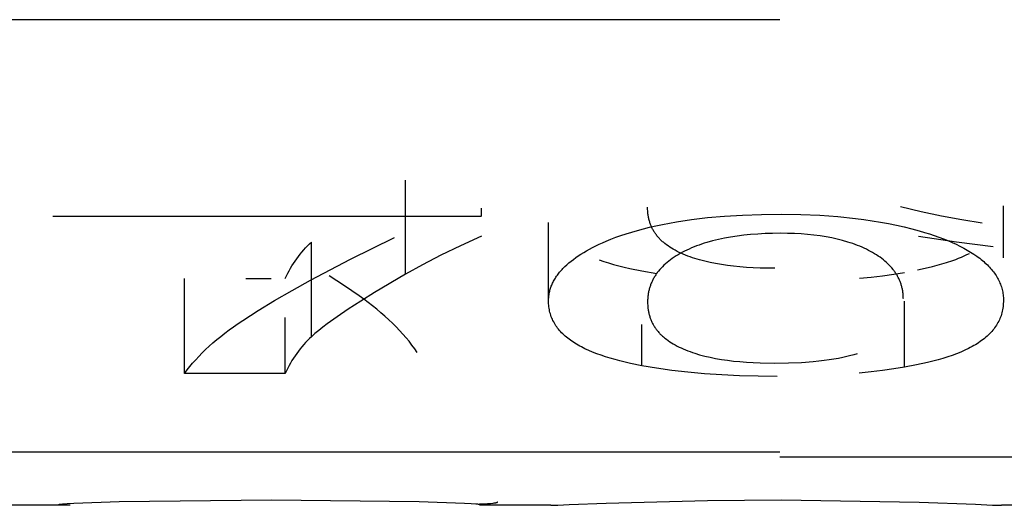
# Model space of a CAD drawing. Header units: millimetres. Extents: x -2637 to -1637, y 678 to 1678.
# Tile 304 of 348: x -1946.8 to -1944.75, y 1401.16 to 1402.17. Entities that reach past the tile are written whole.
import ezdxf

# ---------------------------------------------------------------- set-up
doc = ezdxf.new("R2010")
doc.units = ezdxf.units.MM
doc.layers.add('Make2D$B.SHOW mini', color=7, linetype='Continuous', true_color=0x000000)

msp = doc.modelspace()

# ---------------------------------------------------------------- linework, layer by layer
at = {"layer": 'Make2D$B.SHOW mini', "color": 18, "lineweight": -3, "true_color": 0x000000}
for points in [[(-1947.2173, 1402.1711), (-1945.2173, 1402.1711)], [(-1945.9989, 1401.6391), (-1945.9989, 1401.8359)], [(-1945.8397, 1401.761), (-1945.8397, 1401.7775)], [(-1945.5797, 1401.7082), (-1945.5697, 1401.7123), (-1945.5594, 1401.7163), (-1945.5487, 1401.7201), (-1945.5377, 1401.7239), (-1945.5262, 1401.7274), (-1945.5144, 1401.7309), (-1945.502, 1401.7342), (-1945.4892, 1401.7374), (-1945.4758, 1401.7405), (-1945.462, 1401.7434), (-1945.4327, 1401.7488), (-1945.4014, 1401.7535), (-1945.368, 1401.7574), (-1945.3325, 1401.7606), (-1945.295, 1401.7628), (-1945.2553, 1401.7642), (-1945.2136, 1401.7647)], [(-1945.423, 1401.6829), (-1945.4273, 1401.6849), (-1945.4315, 1401.687), (-1945.4356, 1401.6892), (-1945.4396, 1401.6914), (-1945.4434, 1401.6937), (-1945.447, 1401.696), (-1945.4505, 1401.6984), (-1945.4539, 1401.7009), (-1945.4571, 1401.7034), (-1945.4602, 1401.7059), (-1945.4617, 1401.7072), (-1945.4632, 1401.7086), (-1945.4646, 1401.7099), (-1945.466, 1401.7113), (-1945.4673, 1401.7126), (-1945.4686, 1401.714), (-1945.4699, 1401.7154), (-1945.4712, 1401.7168), (-1945.4724, 1401.7183), (-1945.4735, 1401.7197), (-1945.4747, 1401.7212), (-1945.4758, 1401.7227), (-1945.4769, 1401.7242), (-1945.4779, 1401.7257), (-1945.4789, 1401.7272), (-1945.4799, 1401.7287), (-1945.4808, 1401.7303), (-1945.4817, 1401.7319), (-1945.4826, 1401.7335), (-1945.4834, 1401.7351), (-1945.4842, 1401.7367), (-1945.485, 1401.7384), (-1945.4857, 1401.74), (-1945.4864, 1401.7417), (-1945.487, 1401.7434), (-1945.4877, 1401.7451), (-1945.4882, 1401.7469), (-1945.4888, 1401.7486), (-1945.4893, 1401.7504), (-1945.4898, 1401.7522), (-1945.4903, 1401.754), (-1945.4907, 1401.7558), (-1945.4911, 1401.7576), (-1945.4914, 1401.7595), (-1945.4917, 1401.7613), (-1945.492, 1401.7632), (-1945.4923, 1401.7651), (-1945.4925, 1401.7671), (-1945.4927, 1401.769), (-1945.4928, 1401.771), (-1945.493, 1401.775), (-1945.4931, 1401.779)], [(-1945.2136, 1401.7647), (-1945.1729, 1401.7641), (-1945.1336, 1401.7625), (-1945.0956, 1401.7597), (-1945.059, 1401.7558), (-1945.0412, 1401.7535), (-1945.0238, 1401.7509), (-1945.0066, 1401.748), (-1944.9898, 1401.7449), (-1944.9733, 1401.7415), (-1944.9572, 1401.7379), (-1944.9413, 1401.7339), (-1944.9258, 1401.7298)], [(-1944.7946, 1401.7462), (-1944.8367, 1401.7529), (-1944.8792, 1401.7607), (-1944.922, 1401.7696), (-1944.9651, 1401.7797)], [(-1944.75, 1401.6737), (-1944.75, 1401.7821)], [(-1946.7356, 1401.7602), (-1945.8397, 1401.7602)], [(-1945.7, 1401.584), (-1945.7, 1401.7475)], [(-1945.2158, 1401.7247), (-1945.232, 1401.7245), (-1945.2478, 1401.724), (-1945.2631, 1401.7232), (-1945.2779, 1401.7221), (-1945.2923, 1401.7207), (-1945.3063, 1401.7189), (-1945.3197, 1401.7169), (-1945.3328, 1401.7145), (-1945.3453, 1401.7119), (-1945.3574, 1401.7089), (-1945.3691, 1401.7057), (-1945.3748, 1401.7039), (-1945.3803, 1401.7021), (-1945.3857, 1401.7002), (-1945.391, 1401.6982), (-1945.3962, 1401.6962), (-1945.4013, 1401.6941), (-1945.4063, 1401.6919), (-1945.4111, 1401.6897), (-1945.4159, 1401.6874), (-1945.4205, 1401.685)], [(-1945.0273, 1401.6868), (-1945.0316, 1401.6891), (-1945.036, 1401.6913), (-1945.0405, 1401.6934), (-1945.0452, 1401.6955), (-1945.0499, 1401.6975), (-1945.0547, 1401.6994), (-1945.0596, 1401.7013), (-1945.0647, 1401.7031), (-1945.0698, 1401.7048), (-1945.075, 1401.7065), (-1945.0858, 1401.7096), (-1945.097, 1401.7124), (-1945.1085, 1401.715), (-1945.1205, 1401.7172), (-1945.1329, 1401.7192), (-1945.1457, 1401.7209), (-1945.1589, 1401.7222), (-1945.1725, 1401.7233), (-1945.1865, 1401.7241), (-1945.2009, 1401.7245), (-1945.2158, 1401.7247)], [(-1944.9258, 1401.7298), (-1944.915, 1401.7266), (-1944.9045, 1401.7234), (-1944.8944, 1401.72), (-1944.8846, 1401.7166), (-1944.8751, 1401.7131), (-1944.866, 1401.7094), (-1944.8572, 1401.7057), (-1944.8488, 1401.7018), (-1944.8408, 1401.6979), (-1944.833, 1401.6939), (-1944.8256, 1401.6898), (-1944.8186, 1401.6856), (-1944.8119, 1401.6813), (-1944.8056, 1401.6769), (-1944.8025, 1401.6747), (-1944.7995, 1401.6725), (-1944.7967, 1401.6702), (-1944.7939, 1401.6679), (-1944.7912, 1401.6656), (-1944.7886, 1401.6633), (-1944.786, 1401.6609), (-1944.7836, 1401.6586), (-1944.7812, 1401.6562), (-1944.779, 1401.6538), (-1944.7768, 1401.6514), (-1944.7747, 1401.6489), (-1944.7726, 1401.6465), (-1944.7707, 1401.644), (-1944.7689, 1401.6415), (-1944.7671, 1401.639), (-1944.7654, 1401.6364), (-1944.7639, 1401.6339), (-1944.7624, 1401.6313), (-1944.7609, 1401.6287), (-1944.7596, 1401.6261), (-1944.7584, 1401.6235), (-1944.7572, 1401.6208), (-1944.7561, 1401.6182), (-1944.7552, 1401.6155), (-1944.7543, 1401.6128), (-1944.7534, 1401.6101), (-1944.7527, 1401.6073), (-1944.7521, 1401.6046), (-1944.7515, 1401.6018), (-1944.751, 1401.599), (-1944.7507, 1401.5963), (-1944.7504, 1401.5934), (-1944.7501, 1401.5906), (-1944.75, 1401.5878), (-1944.75, 1401.5849)], [(-1946.3388, 1401.5426), (-1946.3065, 1401.5632), (-1946.2722, 1401.5842), (-1946.2357, 1401.6055), (-1946.197, 1401.6271), (-1946.1135, 1401.6709), (-1946.0217, 1401.7158)], [(-1946.2503, 1401.6301), (-1946.2476, 1401.6356), (-1946.2448, 1401.6411), (-1946.2419, 1401.6464), (-1946.2389, 1401.6516), (-1946.2358, 1401.6568), (-1946.2326, 1401.6618), (-1946.2294, 1401.6668), (-1946.226, 1401.6717), (-1946.2225, 1401.6764), (-1946.2189, 1401.681), (-1946.2152, 1401.6855), (-1946.2114, 1401.6899), (-1946.2075, 1401.6942), (-1946.2035, 1401.6984), (-1946.1995, 1401.7024), (-1946.1953, 1401.7063)], [(-1946.1953, 1401.5087), (-1946.1953, 1401.7063)], [(-1945.8397, 1401.7185), (-1945.8838, 1401.6986), (-1945.925, 1401.6787), (-1945.9634, 1401.6589), (-1945.9989, 1401.6391)], [(-1945.7, 1401.584), (-1945.7, 1401.5862), (-1945.6999, 1401.5884), (-1945.6997, 1401.5906), (-1945.6995, 1401.5928), (-1945.6993, 1401.595), (-1945.6989, 1401.5972), (-1945.6986, 1401.5994), (-1945.6981, 1401.6016), (-1945.6976, 1401.6038), (-1945.6971, 1401.6059), (-1945.6964, 1401.6081), (-1945.6958, 1401.6102), (-1945.695, 1401.6123), (-1945.6942, 1401.6145), (-1945.6934, 1401.6166), (-1945.6925, 1401.6187), (-1945.6915, 1401.6208), (-1945.6905, 1401.6229), (-1945.6894, 1401.625), (-1945.6883, 1401.627), (-1945.6871, 1401.6291), (-1945.6858, 1401.6312), (-1945.6845, 1401.6332), (-1945.6831, 1401.6353), (-1945.6816, 1401.6373), (-1945.6802, 1401.6393), (-1945.6786, 1401.6413), (-1945.677, 1401.6433), (-1945.6753, 1401.6453), (-1945.6736, 1401.6473), (-1945.6718, 1401.6493), (-1945.6699, 1401.6512), (-1945.668, 1401.6532), (-1945.6661, 1401.6551), (-1945.6619, 1401.659), (-1945.6576, 1401.6628), (-1945.653, 1401.6665), (-1945.6482, 1401.6703), (-1945.6431, 1401.674), (-1945.6379, 1401.6776), (-1945.6323, 1401.6812), (-1945.6266, 1401.6847), (-1945.6206, 1401.6882), (-1945.6144, 1401.6917), (-1945.6079, 1401.6951), (-1945.6012, 1401.6985), (-1945.5943, 1401.7018), (-1945.5871, 1401.705), (-1945.5797, 1401.7082)], [(-1944.9276, 1401.7189), (-1944.8483, 1401.7069), (-1944.7716, 1401.6973)], [(-1945.4205, 1401.685), (-1945.425, 1401.6825), (-1945.4294, 1401.68), (-1945.4336, 1401.6774), (-1945.4376, 1401.6748), (-1945.4415, 1401.6721), (-1945.4453, 1401.6694), (-1945.4489, 1401.6666), (-1945.4524, 1401.6638), (-1945.4558, 1401.6609), (-1945.4589, 1401.658), (-1945.462, 1401.655), (-1945.4649, 1401.652), (-1945.4677, 1401.6489), (-1945.4703, 1401.6458), (-1945.4715, 1401.6442), (-1945.4728, 1401.6426), (-1945.4739, 1401.641), (-1945.4751, 1401.6394), (-1945.4762, 1401.6378), (-1945.4773, 1401.6361), (-1945.4783, 1401.6345), (-1945.4793, 1401.6328), (-1945.4803, 1401.6311), (-1945.4812, 1401.6294), (-1945.4821, 1401.6277), (-1945.483, 1401.626), (-1945.4838, 1401.6243), (-1945.4846, 1401.6226), (-1945.4854, 1401.6208), (-1945.4861, 1401.6191), (-1945.4868, 1401.6173), (-1945.4874, 1401.6156), (-1945.488, 1401.6138), (-1945.4886, 1401.612), (-1945.4892, 1401.6102), (-1945.4897, 1401.6084), (-1945.4901, 1401.6065), (-1945.4906, 1401.6047), (-1945.491, 1401.6028), (-1945.4913, 1401.601), (-1945.4917, 1401.5991), (-1945.492, 1401.5972), (-1945.4922, 1401.5953), (-1945.4925, 1401.5934), (-1945.4927, 1401.5915), (-1945.4928, 1401.5896), (-1945.4929, 1401.5877), (-1945.493, 1401.5858), (-1945.4931, 1401.5838), (-1945.4931, 1401.5819)], [(-1945.2277, 1401.6516), (-1945.2581, 1401.6521), (-1945.2727, 1401.6527), (-1945.2868, 1401.6535), (-1945.3005, 1401.6546), (-1945.3138, 1401.6559), (-1945.3266, 1401.6574), (-1945.339, 1401.6592), (-1945.351, 1401.6613), (-1945.3626, 1401.6636), (-1945.3737, 1401.6662), (-1945.3844, 1401.669), (-1945.3947, 1401.6721), (-1945.3997, 1401.6737), (-1945.4045, 1401.6754), (-1945.4093, 1401.6772), (-1945.414, 1401.679), (-1945.4185, 1401.6809), (-1945.423, 1401.6829)], [(-1944.959, 1401.588), (-1944.9591, 1401.5899), (-1944.9591, 1401.5917), (-1944.9592, 1401.5936), (-1944.9593, 1401.5955), (-1944.9595, 1401.5973), (-1944.9596, 1401.5991), (-1944.9599, 1401.601), (-1944.9601, 1401.6028), (-1944.9604, 1401.6046), (-1944.9607, 1401.6064), (-1944.9611, 1401.6082), (-1944.9614, 1401.6099), (-1944.9619, 1401.6117), (-1944.9623, 1401.6135), (-1944.9628, 1401.6152), (-1944.9633, 1401.6169), (-1944.9639, 1401.6187), (-1944.9644, 1401.6204), (-1944.9651, 1401.6221), (-1944.9657, 1401.6238), (-1944.9664, 1401.6255), (-1944.9671, 1401.6271), (-1944.9679, 1401.6288), (-1944.9686, 1401.6304), (-1944.9695, 1401.6321), (-1944.9703, 1401.6337), (-1944.9712, 1401.6353), (-1944.9721, 1401.6369), (-1944.9731, 1401.6385), (-1944.974, 1401.6401), (-1944.9751, 1401.6417), (-1944.9761, 1401.6432), (-1944.9772, 1401.6448), (-1944.9783, 1401.6463), (-1944.9794, 1401.6479), (-1944.9806, 1401.6494), (-1944.9831, 1401.6524), (-1944.9857, 1401.6553), (-1944.9884, 1401.6582), (-1944.9913, 1401.6611), (-1944.9943, 1401.6639), (-1944.9974, 1401.6666), (-1945.0007, 1401.6693), (-1945.0041, 1401.672), (-1945.0076, 1401.6746), (-1945.0113, 1401.6771), (-1945.0151, 1401.6796), (-1945.019, 1401.6821), (-1945.0231, 1401.6845), (-1945.0273, 1401.6868)], [(-1944.9296, 1401.6481), (-1944.9133, 1401.6516), (-1944.8979, 1401.6553), (-1944.8832, 1401.6593), (-1944.8692, 1401.6635), (-1944.856, 1401.6679), (-1944.8497, 1401.6703), (-1944.8436, 1401.6726), (-1944.8377, 1401.6751), (-1944.832, 1401.6776), (-1944.8265, 1401.6802), (-1944.8211, 1401.6828)], [(-1945.5945, 1401.6693), (-1945.5848, 1401.666), (-1945.5747, 1401.6628), (-1945.5642, 1401.6597), (-1945.5532, 1401.6568), (-1945.5418, 1401.6539), (-1945.53, 1401.6512), (-1945.5051, 1401.6462)], [(-1945.5051, 1401.6462), (-1945.4741, 1401.6408)], [(-1945.0509, 1401.631), (-1945.0263, 1401.6334), (-1945.0023, 1401.6362), (-1944.9791, 1401.6394), (-1944.9566, 1401.643)], [(-1946.4605, 1401.432), (-1946.4605, 1401.6301)], [(-1946.3319, 1401.6301), (-1946.2795, 1401.6301)], [(-1945.9989, 1401.6391), (-1946.0637, 1401.6007), (-1946.0922, 1401.583), (-1946.1182, 1401.5663), (-1946.1414, 1401.5505), (-1946.1621, 1401.5357), (-1946.1714, 1401.5286), (-1946.18, 1401.5218), (-1946.188, 1401.5151), (-1946.1953, 1401.5087)], [(-1946.0958, 1401.5942), (-1946.126, 1401.6149), (-1946.1582, 1401.6358)], [(-1945.9741, 1401.4759), (-1945.9795, 1401.4836), (-1945.9852, 1401.4913), (-1945.9913, 1401.499), (-1945.9976, 1401.5066), (-1946.0042, 1401.5142), (-1946.0111, 1401.5217), (-1946.0183, 1401.5293), (-1946.0258, 1401.5367), (-1946.0336, 1401.5441), (-1946.0417, 1401.5515), (-1946.05, 1401.5588), (-1946.0586, 1401.566), (-1946.0675, 1401.5732), (-1946.0767, 1401.5803), (-1946.0861, 1401.5873), (-1946.0958, 1401.5942)], [(-1945.5051, 1401.4481), (-1945.5287, 1401.4529), (-1945.5508, 1401.4582), (-1945.5612, 1401.4609), (-1945.5713, 1401.4638), (-1945.581, 1401.4668), (-1945.5904, 1401.4699), (-1945.5993, 1401.4732), (-1945.6079, 1401.4765), (-1945.6161, 1401.48), (-1945.6239, 1401.4836), (-1945.6313, 1401.4873), (-1945.6348, 1401.4892), (-1945.6383, 1401.4911), (-1945.6417, 1401.4931), (-1945.645, 1401.4951), (-1945.6482, 1401.4971), (-1945.6513, 1401.4992), (-1945.6543, 1401.5013), (-1945.6572, 1401.5034), (-1945.66, 1401.5056), (-1945.6627, 1401.5078), (-1945.6653, 1401.51), (-1945.6678, 1401.5123), (-1945.6703, 1401.5146), (-1945.6726, 1401.5169), (-1945.6748, 1401.5193), (-1945.677, 1401.5217), (-1945.679, 1401.5241), (-1945.681, 1401.5266), (-1945.6828, 1401.5291), (-1945.6846, 1401.5317), (-1945.6862, 1401.5343), (-1945.6878, 1401.5369), (-1945.6893, 1401.5395), (-1945.6907, 1401.5422), (-1945.692, 1401.545), (-1945.6931, 1401.5477), (-1945.6942, 1401.5505), (-1945.6952, 1401.5534), (-1945.6961, 1401.5563), (-1945.697, 1401.5592), (-1945.6977, 1401.5621), (-1945.6983, 1401.5651), (-1945.6988, 1401.5682), (-1945.6992, 1401.5713), (-1945.6996, 1401.5744), (-1945.6998, 1401.5775), (-1945.7, 1401.5807), (-1945.7, 1401.584)], [(-1945.4931, 1401.5819), (-1945.493, 1401.5778), (-1945.4928, 1401.5738), (-1945.4927, 1401.5718), (-1945.4925, 1401.5698), (-1945.4923, 1401.5679), (-1945.492, 1401.566), (-1945.4917, 1401.5641), (-1945.4914, 1401.5622), (-1945.4911, 1401.5603), (-1945.4907, 1401.5585), (-1945.4903, 1401.5566), (-1945.4898, 1401.5548), (-1945.4893, 1401.553), (-1945.4888, 1401.5512), (-1945.4882, 1401.5495), (-1945.4877, 1401.5477), (-1945.487, 1401.546), (-1945.4864, 1401.5443), (-1945.4857, 1401.5426), (-1945.485, 1401.5409), (-1945.4842, 1401.5393), (-1945.4834, 1401.5376), (-1945.4826, 1401.536), (-1945.4817, 1401.5344), (-1945.4808, 1401.5328), (-1945.4799, 1401.5312), (-1945.4789, 1401.5297), (-1945.4779, 1401.5282), (-1945.4769, 1401.5266), (-1945.4758, 1401.5251), (-1945.4747, 1401.5236), (-1945.4735, 1401.5222), (-1945.4724, 1401.5207), (-1945.4712, 1401.5193), (-1945.4699, 1401.5178), (-1945.4686, 1401.5164), (-1945.4673, 1401.515), (-1945.466, 1401.5136), (-1945.4646, 1401.5123), (-1945.4632, 1401.5109), (-1945.4617, 1401.5096), (-1945.4602, 1401.5083), (-1945.4571, 1401.5057), (-1945.4539, 1401.5032), (-1945.4505, 1401.5007), (-1945.447, 1401.4983), (-1945.4434, 1401.4959), (-1945.4396, 1401.4937), (-1945.4356, 1401.4914), (-1945.4315, 1401.4892), (-1945.4273, 1401.4871), (-1945.423, 1401.4851)], [(-1944.75, 1401.5849), (-1944.75, 1401.5815), (-1944.7502, 1401.5781), (-1944.7504, 1401.5748), (-1944.7508, 1401.5715), (-1944.7512, 1401.5682), (-1944.7518, 1401.565), (-1944.7525, 1401.5619), (-1944.7532, 1401.5587), (-1944.7541, 1401.5557), (-1944.755, 1401.5526), (-1944.7561, 1401.5496), (-1944.7573, 1401.5467), (-1944.7585, 1401.5438), (-1944.7599, 1401.5409), (-1944.7614, 1401.5381), (-1944.7629, 1401.5353), (-1944.7646, 1401.5326), (-1944.7664, 1401.5299), (-1944.7683, 1401.5272), (-1944.7702, 1401.5246), (-1944.7723, 1401.522), (-1944.7745, 1401.5195), (-1944.7768, 1401.517), (-1944.7791, 1401.5145), (-1944.7816, 1401.5121), (-1944.7842, 1401.5097), (-1944.7869, 1401.5074), (-1944.7897, 1401.5051), (-1944.7925, 1401.5028), (-1944.7955, 1401.5006), (-1944.7986, 1401.4984), (-1944.8018, 1401.4962), (-1944.8051, 1401.4941), (-1944.8085, 1401.492), (-1944.8119, 1401.49), (-1944.8155, 1401.488), (-1944.8192, 1401.486), (-1944.823, 1401.484), (-1944.8309, 1401.4803), (-1944.8392, 1401.4766), (-1944.8478, 1401.4731), (-1944.8569, 1401.4697), (-1944.8664, 1401.4665), (-1944.8763, 1401.4634), (-1944.8865, 1401.4604), (-1944.8972, 1401.4575), (-1944.9083, 1401.4548), (-1944.9317, 1401.4496), (-1944.9566, 1401.445)], [(-1944.9566, 1401.445), (-1944.9566, 1401.5827)], [(-1946.4605, 1401.432), (-1946.455, 1401.4392), (-1946.4493, 1401.4463), (-1946.4433, 1401.4534), (-1946.4369, 1401.4606), (-1946.4303, 1401.4676), (-1946.4234, 1401.4747), (-1946.4162, 1401.4817), (-1946.4087, 1401.4887), (-1946.4009, 1401.4956), (-1946.3929, 1401.5025), (-1946.3845, 1401.5094), (-1946.3759, 1401.5161), (-1946.367, 1401.5228), (-1946.3579, 1401.5295), (-1946.3485, 1401.5361), (-1946.3388, 1401.5426)], [(-1946.2503, 1401.432), (-1946.2503, 1401.5486)], [(-1945.5051, 1401.4481), (-1945.5051, 1401.5342)], [(-1946.1953, 1401.5087), (-1946.1995, 1401.5047), (-1946.2035, 1401.5007), (-1946.2075, 1401.4965), (-1946.2114, 1401.4922), (-1946.2152, 1401.4878), (-1946.2189, 1401.4832), (-1946.2225, 1401.4785), (-1946.226, 1401.4738), (-1946.2294, 1401.4689), (-1946.2326, 1401.4639), (-1946.2358, 1401.4588), (-1946.2389, 1401.4536), (-1946.2419, 1401.4483), (-1946.2448, 1401.443), (-1946.2476, 1401.4375), (-1946.2503, 1401.432)], [(-1945.423, 1401.4851), (-1945.4185, 1401.4831), (-1945.414, 1401.4812), (-1945.4093, 1401.4793), (-1945.4045, 1401.4775), (-1945.3997, 1401.4758), (-1945.3947, 1401.4742), (-1945.3844, 1401.4711), (-1945.3737, 1401.4682), (-1945.3626, 1401.4657), (-1945.351, 1401.4633), (-1945.339, 1401.4613), (-1945.3266, 1401.4595), (-1945.3138, 1401.4579), (-1945.3005, 1401.4566), (-1945.2868, 1401.4555), (-1945.2727, 1401.4547), (-1945.2581, 1401.4541), (-1945.2277, 1401.4536)], [(-1945.2277, 1401.4536), (-1945.1987, 1401.454), (-1945.172, 1401.455), (-1945.1473, 1401.4568), (-1945.1357, 1401.458), (-1945.1246, 1401.4593), (-1945.114, 1401.4608), (-1945.1039, 1401.4624), (-1945.0944, 1401.4641), (-1945.0853, 1401.4659), (-1945.0769, 1401.4678), (-1945.0689, 1401.4698), (-1945.0616, 1401.4718), (-1945.0549, 1401.4737)], [(-1945.2223, 1401.4258), (-1945.2622, 1401.4261), (-1945.3009, 1401.4271), (-1945.3382, 1401.4288), (-1945.3742, 1401.4312), (-1945.4089, 1401.4344), (-1945.4423, 1401.4382), (-1945.4744, 1401.4428), (-1945.5051, 1401.4481)], [(-1944.9566, 1401.445), (-1944.9792, 1401.4413), (-1945.0025, 1401.4381), (-1945.0265, 1401.4353), (-1945.0512, 1401.4328)], [(-1946.2503, 1401.432), (-1946.4605, 1401.432)], [(-1947.2173, 1401.2681), (-1945.2173, 1401.2681)], [(-1943.7173, 1401.2573), (-1945.2173, 1401.2573)], [(-1946.6993, 1401.1564), (-1947.1722, 1401.1564)], [(-1946.7226, 1401.1582), (-1946.7226, 1401.1582), (-1946.7226, 1401.1582), (-1946.7226, 1401.1583), (-1946.7226, 1401.1583), (-1946.7226, 1401.1583), (-1946.7225, 1401.1583), (-1946.7225, 1401.1583), (-1946.7225, 1401.1584), (-1946.7225, 1401.1584), (-1946.7224, 1401.1584), (-1946.7224, 1401.1584), (-1946.7223, 1401.1584), (-1946.7223, 1401.1584), (-1946.7222, 1401.1585), (-1946.7222, 1401.1585), (-1946.7221, 1401.1585), (-1946.722, 1401.1585), (-1946.7219, 1401.1586), (-1946.7217, 1401.1586), (-1946.7215, 1401.1587), (-1946.7211, 1401.1587), (-1946.7207, 1401.1588), (-1946.7196, 1401.159), (-1946.7183, 1401.1591), (-1946.7149, 1401.1595), (-1946.7051, 1401.1602), (-1946.6914, 1401.161), (-1946.5967, 1401.1641)], [(-1946.5967, 1401.1641), (-1946.2785, 1401.1677)], [(-1946.2785, 1401.1677), (-1945.97, 1401.1641)], [(-1945.97, 1401.1641), (-1945.8757, 1401.161), (-1945.8619, 1401.1602), (-1945.852, 1401.1595), (-1945.8485, 1401.1592), (-1945.8472, 1401.159), (-1945.8461, 1401.1588), (-1945.8456, 1401.1588), (-1945.8452, 1401.1587), (-1945.845, 1401.1586), (-1945.8448, 1401.1586), (-1945.8447, 1401.1586), (-1945.8446, 1401.1585), (-1945.8445, 1401.1585), (-1945.8445, 1401.1585), (-1945.8444, 1401.1585), (-1945.8444, 1401.1585), (-1945.8443, 1401.1584), (-1945.8443, 1401.1584), (-1945.8442, 1401.1584), (-1945.8442, 1401.1584), (-1945.8442, 1401.1584), (-1945.8441, 1401.1583), (-1945.8441, 1401.1583), (-1945.8441, 1401.1583), (-1945.8441, 1401.1583), (-1945.8441, 1401.1583), (-1945.8441, 1401.1583), (-1945.8441, 1401.1582)], [(-1945.8442, 1401.1592), (-1945.8276, 1401.16), (-1945.8211, 1401.1605), (-1945.8157, 1401.161), (-1945.8135, 1401.1613), (-1945.8115, 1401.1616), (-1945.8107, 1401.1617), (-1945.8099, 1401.1619), (-1945.8092, 1401.1621), (-1945.8086, 1401.1622), (-1945.8083, 1401.1623), (-1945.808, 1401.1624), (-1945.8077, 1401.1625), (-1945.8075, 1401.1626), (-1945.8073, 1401.1627), (-1945.8072, 1401.1627), (-1945.8071, 1401.1627), (-1945.807, 1401.1628), (-1945.8069, 1401.1628), (-1945.8068, 1401.1629), (-1945.8068, 1401.1629), (-1945.8067, 1401.163), (-1945.8066, 1401.163), (-1945.8066, 1401.163), (-1945.8066, 1401.1631), (-1945.8065, 1401.1631), (-1945.8065, 1401.1631), (-1945.8065, 1401.1631), (-1945.8064, 1401.1631), (-1945.8064, 1401.1632), (-1945.8064, 1401.1632), (-1945.8064, 1401.1632), (-1945.8064, 1401.1632), (-1945.8063, 1401.1633), (-1945.8063, 1401.1633), (-1945.8063, 1401.1633), (-1945.8063, 1401.1633), (-1945.8063, 1401.1634), (-1945.8062, 1401.1634), (-1945.8062, 1401.1634), (-1945.8062, 1401.1634), (-1945.8062, 1401.1634), (-1945.8062, 1401.1635), (-1945.8062, 1401.1635), (-1945.8062, 1401.1635), (-1945.8062, 1401.1635), (-1945.8062, 1401.1636), (-1945.8062, 1401.1636), (-1945.8062, 1401.1636), (-1945.8062, 1401.1636), (-1945.8062, 1401.1637)], [(-1945.6952, 1401.1564), (-1945.8442, 1401.1564)], [(-1945.6952, 1401.1564), (-1945.6892, 1401.1565), (-1945.6808, 1401.1567), (-1945.6567, 1401.1578), (-1945.5797, 1401.161)], [(-1945.5797, 1401.161), (-1945.368, 1401.1666), (-1945.2136, 1401.1675)], [(-1945.2136, 1401.1675), (-1944.9258, 1401.1632)], [(-1944.9258, 1401.1632), (-1944.8082, 1401.1586), (-1944.7731, 1401.157), (-1944.7616, 1401.1565), (-1944.7573, 1401.1564), (-1944.754, 1401.1564)], [(-1943.7173, 1401.1564), (-1944.754, 1401.1564)]]:
    msp.add_lwpolyline(points, dxfattribs=at)

doc.saveas('drawing.dxf')
